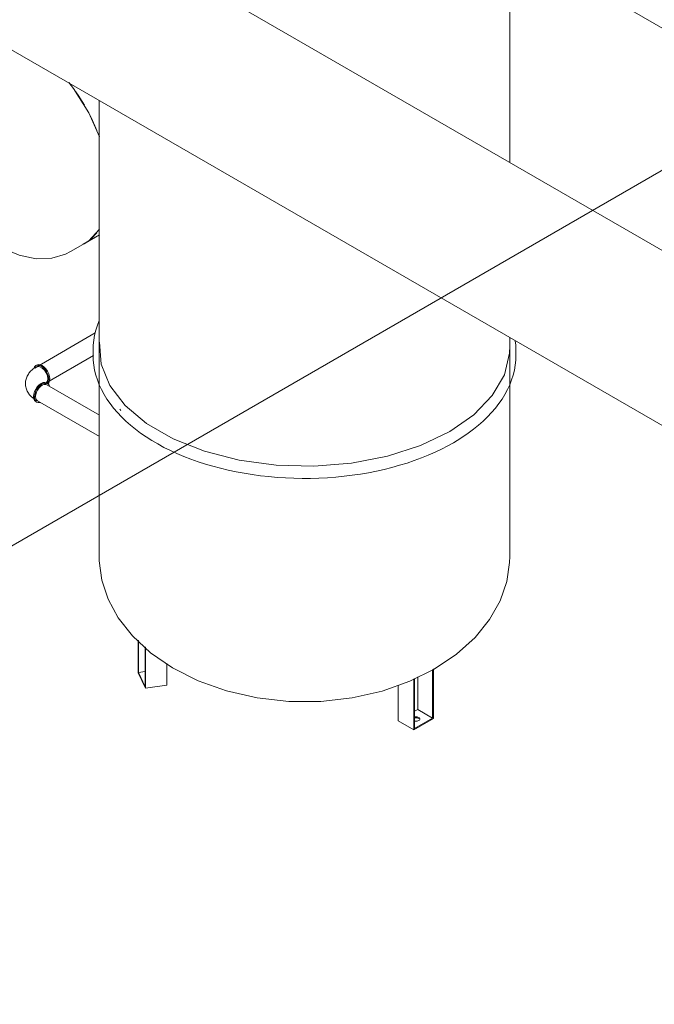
# Model space of a CAD drawing. Header units: metres. Extents: x -54598 to 1827199, y -329446 to -256744.
# Tile 354 of 474: x 221508 to 222651, y -302501 to -300728. Entities that reach past the tile are written whole.
import ezdxf

# ---------------------------------------------------------------- set-up
doc = ezdxf.new("R2010")
doc.units = ezdxf.units.M
for name, color, linetype, lineweight in [('G-ANNO-SYMB', 7, 'Continuous', 9), ('M-EQPM', 7, 'Continuous', 20), ('P-PIPE', 7, 'Continuous', 20)]:
    doc.layers.add(name, color=color, linetype=linetype, lineweight=lineweight)
doc.styles.add('ISO_1.0', font='isocpeur.ttf')

# ---------------------------------------------------------------- blocks, each defined once
blk = doc.blocks.new('ADSK_СтальСварка_Заглушка_ГОСТ17379-2001 - Исполнение 2-671129-AKS44')
at = {"layer": 'P-PIPE', "color": 5}
for p, q in [((-18188.1, -10515.9), (-18214.6, -10531.2)), ((-18001.6, -10900.1), (-17975.1, -10884.8))]:
    blk.add_line(p, q, dxfattribs=at)
for points in [[(-18158.7, -10506.4, 0), (-18167.2, -10507.8, 0), (-18194.3, -10519.9, 0)], [(-18253.9, -10574.6, 0), (-18244.2, -10557.6, 0), (-18226.1, -10539, 0), (-18214.6, -10531.2, 0)], [(-17949.4, -10693.3, 0), (-17968.9, -10650.1, 0), (-17996, -10606.6, 0), (-18004.5, -10595.5, 0)], [(-17977.2, -10886, 0), (-17968.9, -10880.8, 0), (-17949.4, -10860, 0)], [(-18121, -10895.3, 0), (-18094.3, -10906.7, 0), (-18063.5, -10912.9, 0), (-18035.5, -10912, 0), (-18010.8, -10904.8, 0), (-18001.6, -10900.1, 0)]]:
    blk.add_polyline3d(points, dxfattribs=at)
blk = doc.blocks.new('Reflex_N - Reflex N1000 grey-542169-AKS44')
at = {"layer": 'M-EQPM', "color": 5}
for p, q in [((-17210.1, -10739.8), (-17210.1, -9808.3)), ((-17950.1, -10627.8), (-17950.1, -11449.4)), ((-17210.1, -11449.4), (-17210.1, -11055)), ((-17961.1, -11077.6), (-17961.1, -11086.4)), ((-17199.1, -11086.4), (-17199.1, -11077.6)), ((-17913, -11183.9), (-17911.2, -11186.1)), ((-17879.8, -11658.8), (-17879.8, -11599.7)), ((-17879.3, -11658.3), (-17879.3, -11600.3)), ((-17867.4, -11612.1), (-17867.4, -11684)), ((-17866.8, -11686.7), (-17866.8, -11612.6)), ((-17828.2, -11642.1), (-17828.2, -11680.8)), ((-17866.8, -11686.7), (-17879.8, -11658.8)), ((-17867.2, -11656.5), (-17879.3, -11658.3)), ((-17867.4, -11684), (-17879.3, -11658.3)), ((-17376, -11666.3), (-17376, -11724.8)), ((-17349.1, -11652.9), (-17349.1, -11740.3)), ((-17347.7, -11741.2), (-17347.7, -11651.9)), ((-17828.2, -11680.8), (-17866.8, -11686.7)), ((-17411.3, -11745.2), (-17411.3, -11681.4)), ((-17383.1, -11761.6), (-17383.1, -11669.5)), ((-17381.7, -11759.1), (-17381.7, -11669)), ((-17376, -11724.8), (-17381.7, -11728.1)), ((-17349.1, -11740.3), (-17376, -11724.8)), ((-17383.1, -11761.6), (-17411.3, -11745.2)), ((-17347.7, -11741.2), (-17383.1, -11761.6)), ((-17349.1, -11740.3), (-17381.7, -11759.1))]:
    blk.add_line(p, q, dxfattribs=at)
for points in [[(-17961.1, -11077.6, 0), (-17960.8, -11068.6, 0), (-17959.8, -11059.5, 0), (-17958.2, -11050.6, 0), (-17956.1, -11041.6, 0), (-17953.3, -11032.7, 0), (-17949.9, -11024, 0)], [(-17949.7, -11063.4, 0), (-17946.5, -11102.7, 0), (-17930.9, -11141.1, 0), (-17903.3, -11177.2, 0), (-17864.7, -11209.7, 0), (-17816.4, -11237.6, 0), (-17760.1, -11259.8, 0), (-17697.6, -11275.8, 0), (-17631.2, -11284.8, 0), (-17563, -11286.6, 0), (-17495.4, -11281.2, 0), (-17430.6, -11268.6, 0), (-17371, -11249.5, 0), (-17318.4, -11224.3, 0)], [(-17199.1, -11077.6, 0), (-17199.4, -11068.6, 0), (-17200.2, -11060.7, 0)], [(-17318.4, -11224.3, 0), (-17274.8, -11193.9, 0), (-17241.6, -11159.5, 0), (-17219.9, -11122.1, 0), (-17210.5, -11083.1, 0), (-17210.1, -11070, 0)], [(-17961.1, -11086.4, 0), (-17960.8, -11095.4, 0), (-17959.8, -11104.5, 0), (-17958.2, -11113.5, 0), (-17956.1, -11122.4, 0), (-17953.3, -11131.3, 0), (-17949.9, -11140, 0), (-17945.9, -11148.7, 0), (-17941.3, -11157.3, 0), (-17936.1, -11165.7, 0), (-17930.4, -11174, 0), (-17924.1, -11182.2, 0), (-17917.2, -11190.1, 0), (-17909.9, -11197.9, 0), (-17902, -11205.5, 0), (-17893.5, -11212.9, 0), (-17884.6, -11220.1, 0), (-17875.3, -11227.1, 0), (-17865.4, -11233.9, 0), (-17855.1, -11240.4, 0), (-17844.4, -11246.6, 0), (-17833.3, -11252.7, 0), (-17821.7, -11258.4, 0), (-17809.8, -11263.9, 0), (-17797.5, -11269, 0), (-17784.9, -11273.9, 0), (-17771.9, -11278.5, 0), (-17758.7, -11282.8, 0), (-17745.2, -11286.8, 0), (-17731.4, -11290.4, 0), (-17717.4, -11293.8, 0), (-17703.1, -11296.8, 0), (-17688.7, -11299.4, 0), (-17674.1, -11301.8, 0), (-17659.3, -11303.8, 0), (-17644.4, -11305.4, 0), (-17629.5, -11306.8, 0), (-17614.4, -11307.7, 0), (-17599.3, -11308.3, 0), (-17584.2, -11308.6, 0), (-17569, -11308.5, 0), (-17553.9, -11308.1, 0), (-17538.8, -11307.3, 0), (-17523.8, -11306.2, 0), (-17508.8, -11304.7, 0), (-17494, -11302.9, 0), (-17479.3, -11300.8, 0), (-17464.8, -11298.3, 0), (-17450.4, -11295.4, 0), (-17436.3, -11292.3, 0), (-17422.4, -11288.8, 0), (-17408.7, -11285, 0), (-17395.3, -11280.9, 0), (-17382.2, -11276.4, 0), (-17369.4, -11271.7, 0), (-17356.9, -11266.7, 0), (-17344.8, -11261.4, 0), (-17333.1, -11255.8, 0), (-17321.7, -11249.9, 0), (-17311.8, -11244.4, 0)], [(-17199.1, -11086.4, 0), (-17199.4, -11095.4, 0), (-17200.3, -11104.5, 0), (-17201.9, -11113.5, 0), (-17204.1, -11122.4, 0), (-17206.9, -11131.3, 0), (-17210.3, -11140, 0), (-17214.3, -11148.7, 0), (-17218.8, -11157.3, 0), (-17224, -11165.7, 0), (-17229.8, -11174, 0), (-17236.1, -11182.2, 0), (-17242.9, -11190.1, 0), (-17250.3, -11197.9, 0), (-17258.2, -11205.5, 0), (-17266.6, -11212.9, 0), (-17275.5, -11220.1, 0), (-17284.9, -11227.1, 0), (-17294.7, -11233.9, 0), (-17305, -11240.4, 0), (-17311.8, -11244.4, 0)], [(-17346.1, -11652.1, 0), (-17390.5, -11674.1, 0), (-17440.1, -11691.6, 0), (-17493.9, -11703.9, 0), (-17550.5, -11710.2, 0), (-17608.3, -11710.3, 0), (-17665.6, -11704, 0), (-17720.7, -11691.4, 0), (-17771.8, -11673.2, 0), (-17817.7, -11650, 0), (-17857.3, -11622.7, 0), (-17889.9, -11592.4, 0), (-17915.5, -11559.9, 0), (-17933.8, -11526.1, 0), (-17945.2, -11491.7, 0), (-17949.9, -11457.1, 0), (-17950.1, -11449.4, 0)], [(-17346.1, -11652.1, 0), (-17305.9, -11625.1, 0), (-17272.6, -11595, 0), (-17246.5, -11562.7, 0), (-17227.6, -11529, 0), (-17215.6, -11494.6, 0), (-17210.4, -11460, 0), (-17210.1, -11449.4, 0)], [(-17374.1, -11744.7, 0), (-17373, -11743.9, 0), (-17372.4, -11743, 0), (-17372.1, -11742, 0), (-17372.4, -11741, 0), (-17373, -11740, 0), (-17374.1, -11739.2, 0), (-17375.5, -11738.6, 0), (-17377.1, -11738.2, 0), (-17378.8, -11738.1, 0), (-17380.6, -11738.2, 0)], [(-17372.4, -11742.6, 0), (-17373, -11741.7, 0), (-17374.1, -11740.9, 0), (-17375.5, -11740.3, 0), (-17377.1, -11739.9, 0), (-17378.8, -11739.7, 0), (-17380.6, -11739.9, 0)], [(-17381.9, -11745.4, 0), (-17380.6, -11745.7, 0), (-17378.8, -11745.8, 0), (-17377.1, -11745.7, 0), (-17375.5, -11745.3, 0), (-17374.1, -11744.7, 0)]]:
    blk.add_polyline3d(points, dxfattribs=at)
blk = doc.blocks.new('ADSK_ЧугунРезьба_Угольник_ГОСТ8946-75 - Неоцинкованные-703190-AKS44')
at = {"layer": 'P-PIPE', "color": 5}
for p, q in [((-18062.7, -11104.4), (-18064.4, -11105.4)), ((-18043.2, -11137.5), (-18044.9, -11136.5)), ((-18064.4, -11170.2), (-18062.7, -11171.3))]:
    blk.add_line(p, q, dxfattribs=at)
for points in [[(-18082.8, -11137.8, 0), (-18082.7, -11135.8, 0), (-18082.5, -11133.7, 0), (-18082.2, -11131.7, 0), (-18081.7, -11129.8, 0), (-18081.1, -11127.9, 0), (-18080.4, -11126, 0), (-18079.6, -11124.2, 0), (-18078.6, -11122.5, 0), (-18077.6, -11120.8, 0), (-18076.5, -11119.3, 0), (-18075.4, -11117.8, 0), (-18074.2, -11116.3, 0), (-18072.9, -11115, 0), (-18071.5, -11113.7, 0), (-18070.1, -11112.5, 0), (-18068.7, -11111.3, 0), (-18067.2, -11110.2, 0), (-18065.7, -11109.2, 0), (-18064.2, -11108.2, 0), (-18063.2, -11107.6, 0)], [(-18040.9, -11130.3, 0), (-18041.4, -11125.9, 0), (-18042.7, -11121.3, 0), (-18044.9, -11116.7, 0), (-18047.8, -11112.5, 0), (-18051.1, -11109, 0), (-18054.7, -11106.4, 0), (-18058.3, -11104.9, 0), (-18061.6, -11104.6, 0), (-18064.4, -11105.4, 0), (-18066.6, -11107.5, 0), (-18068, -11110.5, 0)], [(-18042.7, -11129.3, 0), (-18043.4, -11124.1, 0), (-18045.5, -11118.7, 0), (-18048.7, -11113.8, 0), (-18052.6, -11109.9, 0), (-18056.8, -11107.5, 0), (-18060.7, -11106.8, 0), (-18063.9, -11108.1, 0), (-18065.4, -11109.9, 0)], [(-18062.7, -11104.4, 0), (-18059.8, -11103.5, 0), (-18056.5, -11103.9, 0), (-18052.9, -11105.4, 0), (-18049.4, -11108, 0), (-18046, -11111.5, 0), (-18043.2, -11115.7, 0), (-18041, -11120.2, 0), (-18039.6, -11124.9, 0), (-18039.1, -11129.3, 0)], [(-18068.5, -11161.3, 0), (-18068, -11156.9, 0), (-18066.6, -11152.3, 0), (-18064.4, -11147.7, 0), (-18061.6, -11143.5, 0), (-18058.3, -11140, 0), (-18054.7, -11137.4, 0), (-18051.1, -11135.9, 0), (-18047.8, -11135.6, 0), (-18044.9, -11136.5, 0), (-18043.7, -11137.4, 0)], [(-18039.6, -11142.6, 0), (-18041, -11139.5, 0), (-18043.2, -11137.5, 0), (-18046, -11136.6, 0), (-18049.4, -11136.9, 0), (-18052.9, -11138.5, 0), (-18056.5, -11141.1, 0), (-18059.8, -11144.6, 0), (-18062.7, -11148.7, 0), (-18064.9, -11153.3, 0), (-18066.2, -11157.9, 0), (-18066.7, -11162.3, 0)], [(-18049.1, -11136.3, 0), (-18049.1, -11136.3, 0), (-18049.1, -11136.4, 0), (-18049, -11136.5, 0), (-18048.8, -11136.7, 0), (-18048.6, -11136.9, 0), (-18048.4, -11137.1, 0), (-18048.1, -11137.3, 0), (-18047.7, -11137.6, 0), (-18047.3, -11137.9, 0), (-18046.9, -11138.2, 0), (-18046.3, -11138.6, 0), (-18046.2, -11138.6, 0)], [(-18046.2, -11137.1, 0), (-18045.5, -11136.6, 0), (-18043.4, -11133.6, 0), (-18042.7, -11129.3, 0)], [(-18039.1, -11129.3, 0), (-18039.6, -11133.1, 0), (-18041, -11136.2, 0), (-18042.8, -11138, 0)], [(-18042.7, -11137.2, 0), (-18041.4, -11134.1, 0), (-18040.9, -11130.3, 0)], [(-18082.8, -11137.8, 0), (-18082.7, -11139.9, 0), (-18082.5, -11141.9, 0), (-18082.2, -11143.9, 0), (-18081.7, -11145.9, 0), (-18081.1, -11147.8, 0), (-18080.4, -11149.7, 0), (-18079.6, -11151.5, 0), (-18078.6, -11153.2, 0), (-18077.6, -11154.9, 0), (-18076.5, -11156.4, 0), (-18075.4, -11157.9, 0), (-18074.2, -11159.4, 0), (-18072.9, -11160.7, 0), (-18071.5, -11162, 0), (-18070.1, -11163.2, 0), (-18068.7, -11164.4, 0), (-18067.2, -11165.5, 0), (-18065.7, -11166.5, 0), (-18064.2, -11167.5, 0), (-18063.2, -11168.1, 0)], [(-18049.1, -11139.4, 0), (-18049.1, -11139.3, 0), (-18049, -11139.2, 0), (-18048.8, -11139, 0), (-18048.6, -11138.8, 0)], [(-18063, -11170.9, 0), (-18064.4, -11170.2, 0), (-18066.6, -11168.2, 0), (-18068, -11165.2, 0), (-18068.5, -11161.3, 0)], [(-18066.7, -11162.3, 0), (-18066.2, -11166.2, 0), (-18064.9, -11169.2, 0), (-18062.7, -11171.3, 0), (-18059.8, -11172.1, 0), (-18056.5, -11171.8, 0)]]:
    blk.add_polyline3d(points, dxfattribs=at)
blk = doc.blocks.new('fadffsaf')
at = {"layer": 'G-ANNO-SYMB'}
for p, q in [((452953.6, 88598.6), (461304.3, 83777.4)), ((452953.6, 82845.5), (458035.9, 85779.8))]:
    blk.add_line(p, q, dxfattribs=at)
at = {"layer": 'P-PIPE', "color": 1}
for p, q in [((458450.9, 85023.9), (456351.2, 86236.2)), ((456129.9, 86048.7), (458201.7, 84852.5))]:
    blk.add_line(p, q, dxfattribs=at)
at = {"layer": 'P-PIPE', "color": 5}
for p, q in [((456671.1, 85460.9), (456677.9, 85464.8)), ((456674.5, 85462.8), (456700, 85477.4)), ((456692.6, 85300.9), (456588.4, 85240.8)), ((456605.1, 85211.7), (456689.2, 85260.3)), ((456587.8, 85240.4), (456586.5, 85239)), ((456598.2, 85211.8), (456599.5, 85211.4)), ((456603.3, 85211.1), (456604.6, 85211.5)), ((456700, 85152.9), (456605.1, 85207.7)), ((456588.4, 85178.7), (456700, 85114.2))]:
    blk.add_line(p, q, dxfattribs=at)
for points in [[(456673.1, 85711.2, 0), (456662, 85729, 0), (456657.6, 85735.3, 0)], [(456695.7, 85665.8, 0), (456685.8, 85687.7, 0), (456683.2, 85692.8, 0)], [(456682.1, 85467.7, 0), (456685.8, 85470.8, 0), (456695.7, 85481.3, 0)], [(456584.9, 85186.3, 0), (456585.3, 85190.1, 0), (456586.5, 85194.1, 0), (456588.4, 85198, 0), (456590.8, 85201.6, 0), (456593.7, 85204.6, 0), (456596.7, 85206.9, 0)], [(456596.7, 85206.9, 0), (456599.8, 85208.2, 0), (456602.7, 85208.4, 0), (456605.1, 85207.7, 0)], [(456588.4, 85178.7, 0), (456586.5, 85180.4, 0), (456585.3, 85183, 0), (456584.9, 85186.3, 0)]]:
    blk.add_polyline3d(points, dxfattribs=at)
at = {"layer": 'M-EQPM', "color": 5}
blk.add_blockref('Reflex_N - Reflex N1000 grey-542169-AKS44', (474649.7, 96347.6), dxfattribs=at)
at = {"layer": 'P-PIPE', "color": 5}
for name in ['ADSK_СтальСварка_Заглушка_ГОСТ17379-2001 - Исполнение 2-671129-AKS44', 'ADSK_ЧугунРезьба_Угольник_ГОСТ8946-75 - Неоцинкованные-703190-AKS44']:
    blk.add_blockref(name, (474649.7, 96347.6), dxfattribs=at)

msp = doc.modelspace()

# ---------------------------------------------------------------- block references
at = {"color": 5, "lineweight": 30}
msp.add_blockref('fadffsaf', (-235048.8, -386593), dxfattribs=at)

# ---------------------------------------------------------------- texts
at = {"insert": (-31447.3, -294346.1), "char_height": 296.352, "width": 15926.819, "attachment_point": 1, "style": 'ISO_1.0'}
msp.add_mtext('\\pi6266.79412;ОБЩИЕ УКАЗАНИЯ.\\P\\pi7963.40932;\\P\\pi0; Данный   рабочий  проект выполнен согласно   задания   на  проектирование.\\PКотельная блочная  {\\C7;1100Гн} предназначена для снабжения теплом .\\P Расчетная температура наружного воздуха tнар.= -14°С.\\P Котельная блочная транспортабельная автоматизированная  {\\C7;1100Гн} производительностью 1.200 МВт смонтирована на прочной раме и поставляется в 100% заводской готовности.\\P Теплоснабжение осуществляется по открытой схеме по температурному графику 90-70°С (2-х трубная система).\\P Котельная комплектуется 2 водогрейными  автоматизированными  котлами  {\\fISOCPEUR|b0|i0|c238|p34;1} котел {\\C0;КВа-0,58\\C7;Гн}.  Котел  оборудован газовыми  горелками.\\PРасход газа на {\\fISOCPEUR|b0|i0|c238|p34;1} котел  {\\C0;КВа-0,46\\C7;Гн}.        -56.8 м3/ч.\\P Внутри блочной котельной располагаются водоподготовительная система, сетевые циркуляционные насосы,  а также электрооборудование, КИП и А (щиты управления, входные распределительные устройства, пульты управления и другое вспомогательное оборудование.\\P Дымовые трубы  поставляются  заводом-изготовителем.\\P Котельная  II  степени  огнестойкости.', dxfattribs=at)

doc.saveas('drawing.dxf')
